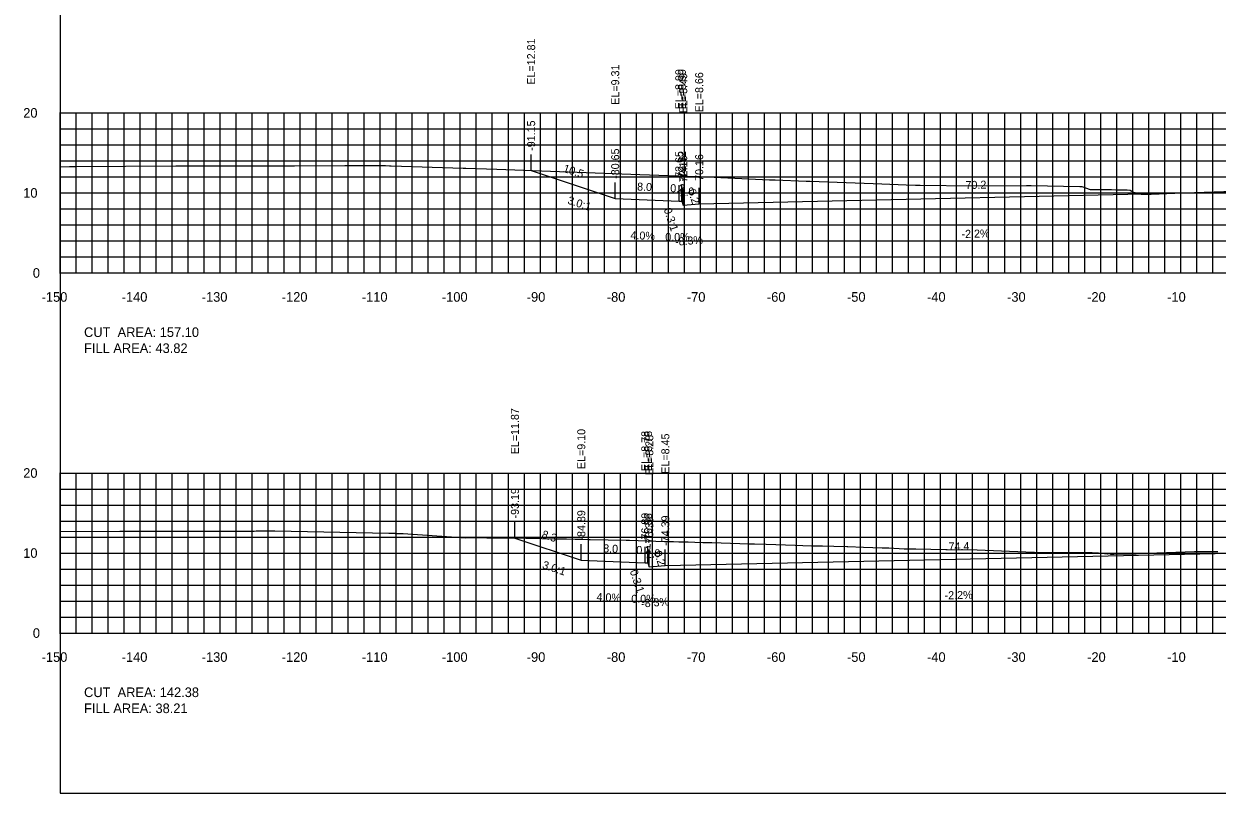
# Model space of a CAD drawing. Extents: x 1797419 to 1809236, y 248759 to 251512.
# Drawn here: x 1804176.5 to 1804325.5, y 250417.3 to 250513.4 of the extents above; entities that cross this region are included whole.
import ezdxf

# ---------------------------------------------------------------- set-up
doc = ezdxf.new("R2010")
doc.units = 0
for name, color, linetype in [('10', 7, 'Continuous'), ('3', 7, 'Continuous'), ('31', 7, 'Continuous'), ('4', 7, 'Continuous'), ('60', 7, 'Continuous'), ('ANNO-TXT', 7, 'Continuous'), ('CL-CNST', 7, 'Continuous'), ('Level 62', 7, 'Continuous'), ('M-ROADS', 7, 'Continuous')]:
    doc.layers.add(name, color=color, linetype=linetype)

msp = doc.modelspace()

# ---------------------------------------------------------------- linework, layer by layer
for p, q in [((1804239.85, 250495.06), (1804239.85, 250497.06)), ((1804250.35, 250491.57), (1804250.35, 250493.57)), ((1804258.35, 250491.25), (1804258.35, 250493.25)), ((1804258.68, 250491.25), (1804258.68, 250493.25)), ((1804258.84, 250490.75), (1804258.84, 250492.75)), ((1804260.84, 250490.91), (1804260.84, 250492.91)), ((1804237.82, 250449.12), (1804237.82, 250451.12)), ((1804246.11, 250446.36), (1804246.11, 250448.36)), ((1804254.11, 250446.04), (1804254.11, 250448.04)), ((1804254.44, 250446.04), (1804254.44, 250448.04)), ((1804254.61, 250445.54), (1804254.61, 250447.54)), ((1804256.61, 250445.71), (1804256.61, 250447.71))]:
    msp.add_line(p, q)
msp.add_lwpolyline([(1804181, 250417.26), (1804481, 250417.26), (1804481, 250607.26), (1804181, 250607.26)], close=True)
at = {"layer": '60'}
for p, q in [((1804180.94, 250502.26), (1804181, 250502.26)), ((1804181, 250482.26), (1804181, 250502.26)), ((1804180.94, 250492.26), (1804181, 250492.26)), ((1804180.94, 250482.26), (1804181, 250482.26)), ((1804181, 250482.26), (1804481, 250482.26)), ((1804181, 250482.2), (1804181, 250482.26)), ((1804191, 250482.2), (1804191, 250482.26)), ((1804201, 250482.2), (1804201, 250482.26)), ((1804211, 250482.2), (1804211, 250482.26)), ((1804221, 250482.2), (1804221, 250482.26)), ((1804231, 250482.2), (1804231, 250482.26)), ((1804241, 250482.2), (1804241, 250482.26)), ((1804251, 250482.2), (1804251, 250482.26)), ((1804261, 250482.2), (1804261, 250482.26)), ((1804271, 250482.2), (1804271, 250482.26)), ((1804281, 250482.2), (1804281, 250482.26)), ((1804291, 250482.2), (1804291, 250482.26)), ((1804301, 250482.2), (1804301, 250482.26)), ((1804311, 250482.2), (1804311, 250482.26)), ((1804321, 250482.2), (1804321, 250482.26)), ((1804180.94, 250457.26), (1804181, 250457.26)), ((1804181, 250437.26), (1804181, 250457.26)), ((1804180.94, 250447.26), (1804181, 250447.26)), ((1804180.94, 250437.26), (1804181, 250437.26)), ((1804181, 250437.26), (1804481, 250437.26)), ((1804181, 250437.2), (1804181, 250437.26)), ((1804191, 250437.2), (1804191, 250437.26)), ((1804201, 250437.2), (1804201, 250437.26)), ((1804211, 250437.2), (1804211, 250437.26)), ((1804221, 250437.2), (1804221, 250437.26)), ((1804231, 250437.2), (1804231, 250437.26)), ((1804241, 250437.2), (1804241, 250437.26)), ((1804251, 250437.2), (1804251, 250437.26)), ((1804261, 250437.2), (1804261, 250437.26)), ((1804271, 250437.2), (1804271, 250437.26)), ((1804281, 250437.2), (1804281, 250437.26)), ((1804291, 250437.2), (1804291, 250437.26)), ((1804301, 250437.2), (1804301, 250437.26)), ((1804311, 250437.2), (1804311, 250437.26)), ((1804321, 250437.2), (1804321, 250437.26))]:
    msp.add_line(p, q, dxfattribs=at)
at = {"layer": 'CL-CNST'}
for points in [[(1804239.85, 250495.06), (1804250.35, 250491.57), (1804258.35, 250491.25), (1804258.68, 250491.25), (1804258.84, 250490.75), (1804260.84, 250490.91), (1804331, 250492.46), (1804387.97, 250493.71), (1804389.97, 250493.54), (1804390.14, 250494.04), (1804390.47, 250494.04), (1804392.47, 250494.12), (1804393.5, 250494.15), (1804398.5, 250494.25), (1804399.5, 250494.29), (1804403.32, 250493.02)], [(1804237.82, 250449.12), (1804246.11, 250446.36), (1804254.11, 250446.04), (1804254.44, 250446.04), (1804254.61, 250445.54), (1804256.61, 250445.71), (1804331, 250447.34), (1804380.14, 250448.42), (1804382.14, 250448.26), (1804382.3, 250448.76), (1804382.63, 250448.76), (1804384.63, 250448.84), (1804393.06, 250448.82), (1804398.41, 250448.92), (1804399.41, 250448.96), (1804401.92, 250448.12)]]:
    msp.add_lwpolyline(points, dxfattribs=at)
at = {"layer": 'Level 62'}
for p, q in [((1804181, 250502.26), (1804481, 250502.26)), ((1804181, 250482.26), (1804181, 250502.26)), ((1804183, 250482.26), (1804183, 250502.26)), ((1804185, 250482.26), (1804185, 250502.26)), ((1804187, 250482.26), (1804187, 250502.26)), ((1804189, 250482.26), (1804189, 250502.26)), ((1804191, 250482.26), (1804191, 250502.26)), ((1804193, 250482.26), (1804193, 250502.26)), ((1804195, 250482.26), (1804195, 250502.26)), ((1804197, 250482.26), (1804197, 250502.26)), ((1804199, 250482.26), (1804199, 250502.26)), ((1804201, 250482.26), (1804201, 250502.26)), ((1804203, 250482.26), (1804203, 250502.26)), ((1804205, 250482.26), (1804205, 250502.26)), ((1804207, 250482.26), (1804207, 250502.26)), ((1804209, 250482.26), (1804209, 250502.26)), ((1804211, 250482.26), (1804211, 250502.26)), ((1804213, 250482.26), (1804213, 250502.26)), ((1804215, 250482.26), (1804215, 250502.26)), ((1804217, 250482.26), (1804217, 250502.26)), ((1804219, 250482.26), (1804219, 250502.26)), ((1804221, 250482.26), (1804221, 250502.26)), ((1804223, 250482.26), (1804223, 250502.26)), ((1804225, 250482.26), (1804225, 250502.26)), ((1804227, 250482.26), (1804227, 250502.26)), ((1804229, 250482.26), (1804229, 250502.26)), ((1804231, 250482.26), (1804231, 250502.26)), ((1804233, 250482.26), (1804233, 250502.26)), ((1804235, 250482.26), (1804235, 250502.26)), ((1804237, 250482.26), (1804237, 250502.26)), ((1804239, 250482.26), (1804239, 250502.26)), ((1804241, 250482.26), (1804241, 250502.26)), ((1804243, 250482.26), (1804243, 250502.26)), ((1804245, 250482.26), (1804245, 250502.26)), ((1804247, 250482.26), (1804247, 250502.26)), ((1804249, 250482.26), (1804249, 250502.26)), ((1804251, 250482.26), (1804251, 250502.26)), ((1804253, 250482.26), (1804253, 250502.26)), ((1804255, 250482.26), (1804255, 250502.26)), ((1804257, 250482.26), (1804257, 250502.26)), ((1804259, 250482.26), (1804259, 250502.26)), ((1804261, 250482.26), (1804261, 250502.26)), ((1804263, 250482.26), (1804263, 250502.26)), ((1804265, 250482.26), (1804265, 250502.26)), ((1804267, 250482.26), (1804267, 250502.26)), ((1804269, 250482.26), (1804269, 250502.26)), ((1804271, 250482.26), (1804271, 250502.26)), ((1804273, 250482.26), (1804273, 250502.26)), ((1804275, 250482.26), (1804275, 250502.26)), ((1804277, 250482.26), (1804277, 250502.26)), ((1804279, 250482.26), (1804279, 250502.26)), ((1804281, 250482.26), (1804281, 250502.26)), ((1804283, 250482.26), (1804283, 250502.26)), ((1804285, 250482.26), (1804285, 250502.26)), ((1804287, 250482.26), (1804287, 250502.26)), ((1804289, 250482.26), (1804289, 250502.26)), ((1804291, 250482.26), (1804291, 250502.26)), ((1804293, 250482.26), (1804293, 250502.26)), ((1804295, 250482.26), (1804295, 250502.26)), ((1804297, 250482.26), (1804297, 250502.26)), ((1804299, 250482.26), (1804299, 250502.26)), ((1804301, 250482.26), (1804301, 250502.26)), ((1804303, 250482.26), (1804303, 250502.26)), ((1804305, 250482.26), (1804305, 250502.26)), ((1804307, 250482.26), (1804307, 250502.26)), ((1804309, 250482.26), (1804309, 250502.26)), ((1804311, 250482.26), (1804311, 250502.26)), ((1804313, 250482.26), (1804313, 250502.26)), ((1804315, 250482.26), (1804315, 250502.26)), ((1804317, 250482.26), (1804317, 250502.26)), ((1804319, 250482.26), (1804319, 250502.26)), ((1804321, 250482.26), (1804321, 250502.26)), ((1804323, 250482.26), (1804323, 250502.26)), ((1804325, 250482.26), (1804325, 250502.26)), ((1804181, 250500.26), (1804481, 250500.26)), ((1804181, 250498.26), (1804481, 250498.26)), ((1804181, 250496.26), (1804481, 250496.26)), ((1804181, 250494.26), (1804481, 250494.26)), ((1804181, 250492.26), (1804481, 250492.26)), ((1804181, 250490.26), (1804481, 250490.26)), ((1804181, 250488.26), (1804481, 250488.26)), ((1804181, 250486.26), (1804481, 250486.26)), ((1804181, 250484.26), (1804481, 250484.26)), ((1804181, 250482.26), (1804481, 250482.26)), ((1804181, 250457.26), (1804481, 250457.26)), ((1804181, 250437.26), (1804181, 250457.26)), ((1804183, 250437.26), (1804183, 250457.26)), ((1804185, 250437.26), (1804185, 250457.26)), ((1804187, 250437.26), (1804187, 250457.26)), ((1804189, 250437.26), (1804189, 250457.26)), ((1804191, 250437.26), (1804191, 250457.26)), ((1804193, 250437.26), (1804193, 250457.26)), ((1804195, 250437.26), (1804195, 250457.26)), ((1804197, 250437.26), (1804197, 250457.26)), ((1804199, 250437.26), (1804199, 250457.26)), ((1804201, 250437.26), (1804201, 250457.26)), ((1804203, 250437.26), (1804203, 250457.26)), ((1804205, 250437.26), (1804205, 250457.26)), ((1804207, 250437.26), (1804207, 250457.26)), ((1804209, 250437.26), (1804209, 250457.26)), ((1804211, 250437.26), (1804211, 250457.26)), ((1804213, 250437.26), (1804213, 250457.26)), ((1804215, 250437.26), (1804215, 250457.26)), ((1804217, 250437.26), (1804217, 250457.26)), ((1804219, 250437.26), (1804219, 250457.26)), ((1804221, 250437.26), (1804221, 250457.26)), ((1804223, 250437.26), (1804223, 250457.26)), ((1804225, 250437.26), (1804225, 250457.26)), ((1804227, 250437.26), (1804227, 250457.26)), ((1804229, 250437.26), (1804229, 250457.26)), ((1804231, 250437.26), (1804231, 250457.26)), ((1804233, 250437.26), (1804233, 250457.26)), ((1804235, 250437.26), (1804235, 250457.26)), ((1804237, 250437.26), (1804237, 250457.26)), ((1804239, 250437.26), (1804239, 250457.26)), ((1804241, 250437.26), (1804241, 250457.26)), ((1804243, 250437.26), (1804243, 250457.26)), ((1804245, 250437.26), (1804245, 250457.26)), ((1804247, 250437.26), (1804247, 250457.26)), ((1804249, 250437.26), (1804249, 250457.26)), ((1804251, 250437.26), (1804251, 250457.26)), ((1804253, 250437.26), (1804253, 250457.26)), ((1804255, 250437.26), (1804255, 250457.26)), ((1804257, 250437.26), (1804257, 250457.26)), ((1804259, 250437.26), (1804259, 250457.26)), ((1804261, 250437.26), (1804261, 250457.26)), ((1804263, 250437.26), (1804263, 250457.26)), ((1804265, 250437.26), (1804265, 250457.26)), ((1804267, 250437.26), (1804267, 250457.26)), ((1804269, 250437.26), (1804269, 250457.26)), ((1804271, 250437.26), (1804271, 250457.26)), ((1804273, 250437.26), (1804273, 250457.26)), ((1804275, 250437.26), (1804275, 250457.26)), ((1804277, 250437.26), (1804277, 250457.26)), ((1804279, 250437.26), (1804279, 250457.26)), ((1804281, 250437.26), (1804281, 250457.26)), ((1804283, 250437.26), (1804283, 250457.26)), ((1804285, 250437.26), (1804285, 250457.26)), ((1804287, 250437.26), (1804287, 250457.26)), ((1804289, 250437.26), (1804289, 250457.26)), ((1804291, 250437.26), (1804291, 250457.26)), ((1804293, 250437.26), (1804293, 250457.26)), ((1804295, 250437.26), (1804295, 250457.26)), ((1804297, 250437.26), (1804297, 250457.26)), ((1804299, 250437.26), (1804299, 250457.26)), ((1804301, 250437.26), (1804301, 250457.26)), ((1804303, 250437.26), (1804303, 250457.26)), ((1804305, 250437.26), (1804305, 250457.26)), ((1804307, 250437.26), (1804307, 250457.26)), ((1804309, 250437.26), (1804309, 250457.26)), ((1804311, 250437.26), (1804311, 250457.26)), ((1804313, 250437.26), (1804313, 250457.26)), ((1804315, 250437.26), (1804315, 250457.26)), ((1804317, 250437.26), (1804317, 250457.26)), ((1804319, 250437.26), (1804319, 250457.26)), ((1804321, 250437.26), (1804321, 250457.26)), ((1804323, 250437.26), (1804323, 250457.26)), ((1804325, 250437.26), (1804325, 250457.26)), ((1804181, 250455.26), (1804481, 250455.26)), ((1804181, 250453.26), (1804481, 250453.26)), ((1804181, 250451.26), (1804481, 250451.26)), ((1804181, 250449.26), (1804481, 250449.26)), ((1804181, 250447.26), (1804481, 250447.26)), ((1804181, 250445.26), (1804481, 250445.26)), ((1804181, 250443.26), (1804481, 250443.26)), ((1804181, 250441.26), (1804481, 250441.26)), ((1804181, 250439.26), (1804481, 250439.26)), ((1804181, 250437.26), (1804481, 250437.26))]:
    msp.add_line(p, q, dxfattribs=at)
at = {"layer": 'M-ROADS'}
for points in [[(1804181, 250495.53), (1804182.19, 250495.56), (1804182.66, 250495.56), (1804182.87, 250495.56), (1804195.46, 250495.63), (1804195.7, 250495.63), (1804196.27, 250495.63), (1804202.08, 250495.63), (1804202.64, 250495.63), (1804202.87, 250495.63), (1804210.28, 250495.66), (1804216.56, 250495.7), (1804217.06, 250495.7), (1804217.24, 250495.7), (1804221.64, 250495.67), (1804222.17, 250495.66), (1804222.35, 250495.66), (1804231.36, 250495.36), (1804231.52, 250495.35), (1804231.71, 250495.36), (1804235.56, 250495.22), (1804253.42, 250494.58), (1804260.6, 250494.3), (1804260.76, 250494.3), (1804260.96, 250494.3), (1804269.64, 250493.9), (1804269.8, 250493.9), (1804270.31, 250493.89), (1804274.22, 250493.74), (1804274.35, 250493.74), (1804274.72, 250493.73), (1804282.59, 250493.42), (1804283.64, 250493.39), (1804286.71, 250493.28), (1804287.87, 250493.25), (1804287.94, 250493.25), (1804288.45, 250493.24), (1804294.98, 250493.13), (1804301.73, 250493.17), (1804302.03, 250493.17), (1804302.33, 250493.17), (1804308.39, 250493.08), (1804308.64, 250493.08), (1804309.7, 250492.67), (1804309.71, 250492.67), (1804312.35, 250492.67), (1804312.87, 250492.66), (1804312.9, 250492.66), (1804313, 250492.65), (1804313.11, 250492.65), (1804313.55, 250492.64), (1804313.67, 250492.64), (1804314.31, 250492.63), (1804314.67, 250492.61), (1804315.09, 250492.35), (1804316.05, 250492.11), (1804316.54, 250492.12), (1804316.61, 250492.12), (1804316.7, 250492.12), (1804316.72, 250492.11), (1804316.82, 250492.11), (1804316.99, 250492.1), (1804317.17, 250492.09), (1804317.27, 250492.1), (1804317.29, 250492.11), (1804320.24, 250492.21), (1804330.05, 250492.57)], [(1804181, 250449.97), (1804188.47, 250449.99), (1804188.57, 250449.99), (1804188.62, 250449.99), (1804188.69, 250450), (1804188.97, 250450), (1804189.28, 250450), (1804189.32, 250449.99), (1804189.33, 250449.99), (1804203.49, 250450.01), (1804205.23, 250450), (1804205.49, 250450.03), (1804207.25, 250450.05), (1804207.37, 250450.05), (1804207.85, 250450.05), (1804222.09, 250449.73), (1804222.18, 250449.73), (1804222.48, 250449.73), (1804222.82, 250449.73), (1804222.88, 250449.72), (1804222.88, 250449.72), (1804223.4, 250449.7), (1804223.87, 250449.68), (1804231.7, 250449.17), (1804233.01, 250449.22), (1804233.03, 250449.22), (1804233.11, 250449.22), (1804233.21, 250449.22), (1804233.33, 250449.21), (1804233.46, 250449.21), (1804233.62, 250449.2), (1804233.81, 250449.2), (1804234.05, 250449.19), (1804234.33, 250449.18), (1804234.46, 250449.18), (1804235.42, 250449.16), (1804235.48, 250449.16), (1804236.68, 250449.15), (1804239.19, 250449.1), (1804241.19, 250449.06), (1804242.78, 250449.04), (1804243, 250449.04), (1804244.28, 250449.02), (1804245.33, 250449), (1804246.21, 250448.99), (1804246.96, 250448.97), (1804247.21, 250448.97), (1804251.72, 250448.86), (1804252.13, 250448.85), (1804256.49, 250448.72), (1804257.02, 250448.7), (1804257.62, 250448.69), (1804258.29, 250448.67), (1804259.06, 250448.65), (1804259.13, 250448.65), (1804259.47, 250448.65), (1804260.29, 250448.62), (1804261.3, 250448.59), (1804262.43, 250448.56), (1804267.09, 250448.41), (1804267.73, 250448.39), (1804269.19, 250448.35), (1804272.84, 250448.24), (1804273.8, 250448.21), (1804274.89, 250448.18), (1804275.04, 250448.18), (1804276.25, 250448.14), (1804277.65, 250448.1), (1804279.3, 250448.06), (1804279.41, 250448.06), (1804281.36, 250448), (1804283.71, 250447.93), (1804284.36, 250447.91), (1804284.4, 250447.9), (1804284.54, 250447.89), (1804286.43, 250447.78), (1804287.92, 250447.8), (1804291.63, 250447.72), (1804291.83, 250447.72), (1804295.56, 250447.64), (1804301.66, 250447.41), (1804303.82, 250447.34), (1804305.46, 250447.34), (1804309.4, 250447.34), (1804309.89, 250447.34), (1804309.94, 250447.34), (1804310.74, 250447.28), (1804311.09, 250447.23), (1804311.83, 250447.15), (1804311.88, 250447.16), (1804312.12, 250447.19), (1804312.22, 250447.13), (1804312.25, 250447.1), (1804312.29, 250447.1), (1804312.64, 250447.13), (1804313.76, 250447.18), (1804315.26, 250447.16), (1804315.39, 250447.16), (1804315.41, 250447.16), (1804315.68, 250447.19), (1804322.73, 250447.44), (1804323.84, 250447.47), (1804323.93, 250447.47), (1804324.14, 250447.47), (1804325.62, 250447.47)]]:
    msp.add_lwpolyline(points, dxfattribs=at)

# ---------------------------------------------------------------- texts
for s, rotation, p in [('3.0:1', 341.5651, (1804244.31, 250490.94)), ('0.3:1', 288.4353, (1804256.39, 250490.2)), ('3.0:1', 341.5651, (1804241.17, 250445.37)), ('0.3:1', 288.4353, (1804252.15, 250445))]:
    msp.add_text(s, height=1, rotation=rotation).set_placement(p)
at = {"layer": '10'}
for s, p in [('-150', (1804178.7, 250478.66)), ('-140', (1804188.7, 250478.66)), ('-130', (1804198.7, 250478.66)), ('-120', (1804208.7, 250478.66)), ('-110', (1804218.7, 250478.66)), ('-100', (1804228.7, 250478.66)), ('-90', (1804239.3, 250478.66)), ('-80', (1804249.3, 250478.66)), ('-70', (1804259.3, 250478.66)), ('-60', (1804269.3, 250478.66)), ('-50', (1804279.3, 250478.66)), ('-40', (1804289.3, 250478.66)), ('-30', (1804299.3, 250478.66)), ('-20', (1804309.3, 250478.66)), ('-10', (1804319.3, 250478.66)), ('-150', (1804178.7, 250433.66)), ('-140', (1804188.7, 250433.66)), ('-130', (1804198.7, 250433.66)), ('-120', (1804208.7, 250433.66)), ('-110', (1804218.7, 250433.66)), ('-100', (1804228.7, 250433.66)), ('-90', (1804239.3, 250433.66)), ('-80', (1804249.3, 250433.66)), ('-70', (1804259.3, 250433.66)), ('-60', (1804269.3, 250433.66)), ('-50', (1804279.3, 250433.66)), ('-40', (1804289.3, 250433.66)), ('-30', (1804299.3, 250433.66)), ('-20', (1804309.3, 250433.66)), ('-10', (1804319.3, 250433.66))]:
    msp.add_text(s, height=1.2, dxfattribs=at).set_placement(p)
at = {"layer": '3'}
for s, p in [('EL=12.81', (1804240.35, 250505.79)), ('EL=9.31', (1804250.85, 250503.28)), ('EL=8.99', (1804258.85, 250502.71)), ('EL=8.99', (1804259.18, 250502.71)), ('EL=8.49', (1804259.34, 250502.21)), ('EL=8.66', (1804261.34, 250502.33)), ('-91.15', (1804240.35, 250497.52)), ('-80.65', (1804250.85, 250494.02)), ('-72.65', (1804258.85, 250493.7)), ('-72.32', (1804259.18, 250493.7)), ('-72.16', (1804259.34, 250493.15)), ('-70.16', (1804261.34, 250493.32)), ('EL=11.87', (1804238.32, 250459.6)), ('EL=9.10', (1804246.61, 250457.75)), ('EL=8.78', (1804254.61, 250457.5)), ('EL=8.78', (1804254.94, 250457.5)), ('EL=8.28', (1804255.11, 250457)), ('EL=8.45', (1804257.11, 250457.17)), ('-93.19', (1804238.32, 250451.58)), ('-84.89', (1804246.61, 250448.82)), ('-76.89', (1804254.61, 250448.5)), ('-76.56', (1804254.94, 250448.45)), ('-74.39', (1804257.11, 250448.16)), ('-76.39', (1804255.11, 250448))]:
    msp.add_text(s, height=1, rotation=90, dxfattribs=at).set_placement(p)
at = {"layer": '31'}
for s, p in [('20', (1804176.4, 250501.66)), ('10', (1804176.4, 250491.66)), ('0', (1804177.6, 250481.66)), ('20', (1804176.4, 250456.66)), ('10', (1804176.4, 250446.66)), ('0', (1804177.6, 250436.66))]:
    msp.add_text(s, height=1.2, dxfattribs=at).set_placement(p)
at = {"layer": '4'}
for s, rotation, p in [('10.5', 341.5651, (1804243.76, 250494.92)), ('70.2', 1.2603, (1804294.12, 250492.74)), ('8.0', 357.7094, (1804253.07, 250492.56)), ('2.0', 4.7636, (1804258.43, 250491.82)), ('0.2', 288.4353, (1804259.4, 250492.56)), ('-2.2%', 1.2603, (1804293.62, 250486.63)), ('4.0%', 357.7094, (1804252.24, 250486.49)), ('-8.3%', 4.7636, (1804257.86, 250485.65)), ('8.3', 341.5651, (1804241.09, 250449.19)), ('8.0', 357.7094, (1804248.83, 250447.35)), ('2.0', 4.7636, (1804254.2, 250446.61)), ('0.2', 288.4353, (1804255.16, 250447.35)), ('74.4', 1.2603, (1804292, 250447.58)), ('4.0%', 357.7094, (1804248, 250441.28)), ('-8.3%', 4.7636, (1804253.62, 250440.44)), ('-2.2%', 1.2603, (1804291.51, 250441.47))]:
    msp.add_text(s, height=1, rotation=rotation, dxfattribs=at).set_placement(p)
for s, p in [('0.3', (1804257.23, 250492.35)), ('0.0%', (1804256.6, 250486.25)), ('0.3', (1804252.99, 250447.14)), ('0.0%', (1804252.36, 250441.04))]:
    msp.add_text(s, height=1, dxfattribs=at).set_placement(p)
at = {"layer": '60'}
for p in [(1804181, 250482.26), (1804181, 250437.26)]:
    msp.add_text('-', height=0.0001, dxfattribs=at).set_placement(p)
at = {"layer": 'ANNO-TXT'}
for s, p in [('CUT  AREA: 157.10', (1804184, 250474.26)), ('FILL AREA: 43.82', (1804184, 250472.26)), ('CUT  AREA: 142.38', (1804184, 250429.26)), ('FILL AREA: 38.21', (1804184, 250427.26))]:
    msp.add_text(s, height=1.2, dxfattribs=at).set_placement(p)

doc.saveas('drawing.dxf')
